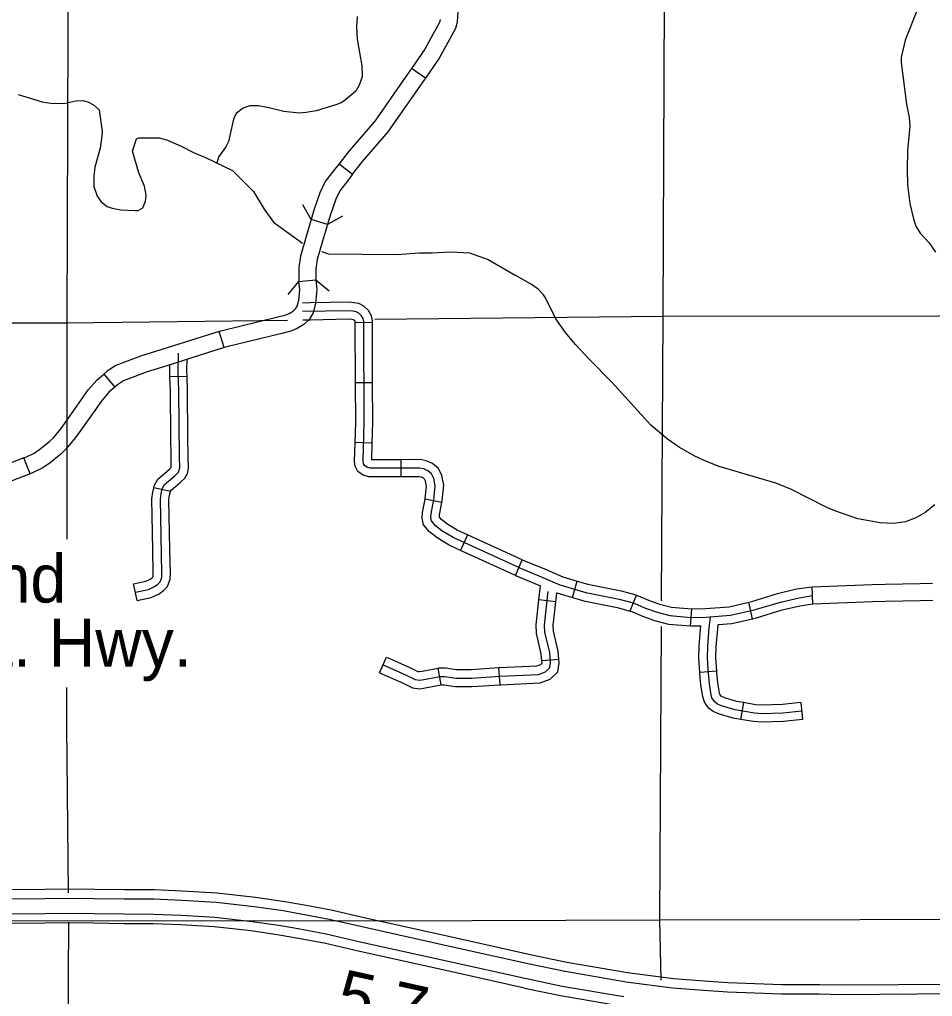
# Model space of a CAD drawing. Extents: x 1374139 to 1377472, y 1168351 to 1170484.
# Drawn here: x 1376021 to 1376181.4, y 1169074.9 to 1169246.6 of the extents above; entities that cross this region are included whole.
import ezdxf

# ---------------------------------------------------------------- set-up
doc = ezdxf.new("R2010")
doc.units = 0
doc.layers.add('Default', color=7, linetype='Continuous')

msp = doc.modelspace()

# ---------------------------------------------------------------- linework, layer by layer
at = {"layer": 'Default'}
for p, q in [((1376092.3, 1169236.28), (1376089.82, 1169237.97)), ((1376077.11, 1169221.24), (1376079.49, 1169219.41)), ((1376070.06, 1169200.58), (1376073.05, 1169200.85)), ((1376082.96, 1169193.33), (1376079.96, 1169193.32)), ((1376056.92, 1169188.93), (1376056.02, 1169191.79)), ((1376035.76, 1169184.26), (1376037.72, 1169181.99)), ((1376050.4, 1169183.88), (1376047.4, 1169183.8)), ((1376083.01, 1169182.77), (1376080.01, 1169182.76)), ((1376082.94, 1169172.16), (1376079.94, 1169172.25)), ((1376022.82, 1169166.77), (1376021.74, 1169169.56)), ((1376087.95, 1169169.24), (1376087.95, 1169166.24)), ((1376047.47, 1169163.65), (1376044.55, 1169164.3)), ((1376095.18, 1169161.73), (1376092.23, 1169162.28)), ((1376099.7, 1169156.02), (1376098.46, 1169153.29)), ((1376108.12, 1169148.88), (1376109.26, 1169151.66)), ((1376041.63, 1169144.47), (1376041, 1169147.4)), ((1376118.09, 1169145.02), (1376118.96, 1169147.89)), ((1376160.34, 1169143.88), (1376160.22, 1169146.88)), ((1376128.22, 1169142.65), (1376129.36, 1169145.42)), ((1376115.18, 1169144.27), (1376112.2, 1169144.6)), ((1376149.74, 1169141.25), (1376149.09, 1169144.18)), ((1376138.83, 1169140.02), (1376139.08, 1169143.01)), ((1376084.23, 1169131.78), (1376085.43, 1169134.53)), ((1376115.72, 1169134.13), (1376112.73, 1169133.88)), ((1376095.04, 1169129.66), (1376094.49, 1169132.6)), ((1376105.39, 1169129.69), (1376105.19, 1169132.68)), ((1376143.49, 1169132.04), (1376140.5, 1169131.81)), ((1376148.13, 1169126.54), (1376147.63, 1169123.58)), ((1376158.24, 1169126.53), (1376158.54, 1169123.55)), ((1376013.84, 1169093.66), (1376025.42, 1169093.74)), ((1376025.42, 1169093.74), (1376031.86, 1169093.82)), ((1376031.86, 1169093.82), (1376034.21, 1169093.74)), ((1376034.21, 1169093.74), (1376039.42, 1169093.68)), ((1376039.42, 1169093.68), (1376044.6, 1169093.66)), ((1376044.6, 1169093.66), (1376049.57, 1169093.46)), ((1376049.57, 1169093.46), (1376055.65, 1169093.11)), ((1376025.44, 1169092.04), (1376013.85, 1169091.96)), ((1376031.85, 1169092.12), (1376025.44, 1169092.04)), ((1376034.17, 1169092.04), (1376031.85, 1169092.12)), ((1376039.41, 1169091.98), (1376034.17, 1169092.04)), ((1376044.57, 1169091.96), (1376039.41, 1169091.98)), ((1376049.49, 1169091.76), (1376044.57, 1169091.96)), ((1376055.5, 1169091.42), (1376049.49, 1169091.76)), ((1376055.65, 1169093.11), (1376062.43, 1169092.35)), ((1376062.43, 1169092.35), (1376067.57, 1169091.59)), ((1376067.57, 1169091.59), (1376070.68, 1169091.04)), ((1376062.21, 1169090.66), (1376055.5, 1169091.42)), ((1376067.3, 1169089.91), (1376062.21, 1169090.66)), ((1376070.38, 1169089.37), (1376067.3, 1169089.91)), ((1376070.68, 1169091.04), (1376075.74, 1169090.11)), ((1376075.74, 1169090.11), (1376081.78, 1169088.7)), ((1376075.39, 1169088.44), (1376070.38, 1169089.37)), ((1376081.4, 1169087.04), (1376075.39, 1169088.44)), ((1376081.78, 1169088.7), (1376097.18, 1169085.29)), ((1376084.05, 1169088.15), (1375597.43, 1169087.79)), ((1376096.81, 1169083.63), (1376081.4, 1169087.04)), ((1376097.18, 1169085.29), (1376110.98, 1169082.22)), ((1376110.59, 1169080.56), (1376096.81, 1169083.63)), ((1376110.98, 1169082.22), (1376117.13, 1169080.94)), ((1376116.81, 1169079.27), (1376110.59, 1169080.56)), ((1376117.13, 1169080.94), (1376127.8, 1169079.1)), ((1376127.55, 1169077.42), (1376116.81, 1169079.27)), ((1376127.8, 1169079.1), (1376135.86, 1169078.05)), ((1376135.86, 1169078.05), (1376141.27, 1169077.65)), ((1376135.69, 1169076.36), (1376127.55, 1169077.42)), ((1376141.14, 1169075.95), (1376135.69, 1169076.36)), ((1376141.27, 1169077.65), (1376145.43, 1169077.34)), ((1376145.43, 1169077.34), (1376154.88, 1169077)), ((1376154.88, 1169077), (1376161.48, 1169076.97)), ((1376161.48, 1169076.97), (1376165.43, 1169076.9)), ((1376165.43, 1169076.9), (1376188.85, 1169077.04)), ((1376145.34, 1169075.64), (1376141.14, 1169075.95)), ((1376154.85, 1169075.3), (1376145.34, 1169075.64)), ((1376161.47, 1169075.27), (1376154.85, 1169075.3)), ((1376165.42, 1169075.2), (1376161.47, 1169075.27)), ((1376188.85, 1169075.34), (1376165.42, 1169075.2))]:
    msp.add_line(p, q, dxfattribs=at)
for points in [[(1376029.65, 1169296.92), (1376029.27, 1169193.32)], [(1376134.32, 1169277.94), (1376133.99, 1169194.48)], [(1376098.18, 1169256.38), (1376098.09, 1169256.02), (1376097.83, 1169254.47), (1376097.76, 1169253.3), (1376098, 1169247.88), (1376097.85, 1169246.18), (1376097.77, 1169245.88)], [(1376178.84, 1169248.7), (1376176.56, 1169242.95), (1376175.87, 1169239.93), (1376175.83, 1169239.07), (1376176.81, 1169231.75), (1376177.24, 1169229.38), (1376177.35, 1169227.84), (1376176.99, 1169223.59), (1376176.91, 1169220.26), (1376176.98, 1169217.6), (1376177.35, 1169214.28), (1376178, 1169211.59), (1376178.46, 1169210.3), (1376179.21, 1169209.03), (1376180.76, 1169207.34), (1376181.91, 1169205.74)], [(1376080.27, 1169247.11), (1376080.15, 1169245.3), (1376080.28, 1169243.16), (1376081.09, 1169238.46), (1376081.14, 1169236.52), (1376080.65, 1169235.08), (1376080.06, 1169234), (1376077.96, 1169232.23), (1376077.49, 1169231.98), (1376076.56, 1169231.59), (1376073.08, 1169230.57), (1376071.33, 1169230.26), (1376070.09, 1169230.15), (1376067.41, 1169230.43), (1376064.77, 1169231.11), (1376062.94, 1169231.42), (1376061.44, 1169231.41), (1376060.29, 1169231.02), (1376059.02, 1169230.06), (1376058.58, 1169229.09), (1376057.67, 1169225.18), (1376057.24, 1169224.22), (1376056.07, 1169222.61), (1376055.98, 1169222.59), (1376055.66, 1169221.4)], [(1376094.86, 1169246.6), (1376094.74, 1169246.11), (1376093.58, 1169243.99), (1376092.16, 1169241.41), (1376089.82, 1169237.97)], [(1376097.77, 1169245.88), (1376097.56, 1169245.01), (1376096.21, 1169242.55), (1376094.72, 1169239.84), (1376092.3, 1169236.28)], [(1376089.82, 1169237.97), (1376089.68, 1169237.75), (1376083.8, 1169229.32)], [(1376086.26, 1169227.6), (1376092.15, 1169236.05), (1376092.3, 1169236.28)], [(1376020.75, 1169233.43), (1376024.97, 1169232.15), (1376026.46, 1169231.88), (1376028.76, 1169231.86), (1376030.89, 1169232.31), (1376032.07, 1169232.4), (1376032.95, 1169232.16), (1376033.97, 1169231.62), (1376034.95, 1169230.74), (1376035.48, 1169226.95), (1376035.43, 1169226.18), (1376035.13, 1169223.97), (1376034.23, 1169220.64), (1376034, 1169219.07), (1376034.05, 1169217.26), (1376034.63, 1169215.53), (1376035.31, 1169214.54), (1376036.37, 1169213.77), (1376037.22, 1169213.43), (1376038.8, 1169213.16), (1376041.31, 1169213.02), (1376041.81, 1169213.04), (1376042.63, 1169213.5), (1376043.11, 1169214.65), (1376043.24, 1169215.74), (1376042.9, 1169217.34), (1376041.93, 1169219.68), (1376040.8, 1169223.48), (1376041.51, 1169225.63), (1376041.94, 1169225.82), (1376045.58, 1169225.81), (1376046.99, 1169225.38), (1376049.36, 1169224.33), (1376051.52, 1169223.26), (1376053.66, 1169222.37), (1376058.38, 1169220.04), (1376062.08, 1169216.39), (1376063.96, 1169213.27), (1376065.61, 1169210.97), (1376068.14, 1169209.09), (1376070.69, 1169207.3)], [(1376083.8, 1169229.32), (1376083.39, 1169228.74), (1376078.89, 1169223.55), (1376077.11, 1169221.24)], [(1376079.49, 1169219.41), (1376081.21, 1169221.65), (1376085.76, 1169226.89), (1376086.26, 1169227.6)], [(1376077.11, 1169221.24), (1376076.33, 1169220.23), (1376074.68, 1169218.11), (1376073.75, 1169216.16), (1376072.67, 1169213.1), (1376072.18, 1169211.43)], [(1376079.49, 1169219.41), (1376078.7, 1169218.39), (1376077.25, 1169216.52), (1376076.53, 1169215.01), (1376075.53, 1169212.18), (1376075.06, 1169210.58), (1376072.18, 1169211.43)], [(1376072.18, 1169211.43), (1376070.74, 1169214.06)], [(1376077.69, 1169212.02), (1376075.06, 1169210.58)], [(1376072.18, 1169211.43), (1376071.32, 1169208.49), (1376070.34, 1169205.03), (1376070.05, 1169203.01), (1376070.03, 1169200.95), (1376070.06, 1169200.58)], [(1376075.06, 1169210.58), (1376074.2, 1169207.65), (1376073.28, 1169204.4), (1376073.05, 1169202.78), (1376073.03, 1169201.07), (1376073.05, 1169200.85)], [(1376074.02, 1169205.84), (1376075.26, 1169205.44), (1376087.21, 1169205.32), (1376091.25, 1169205.61), (1376093.37, 1169205.58), (1376096.79, 1169205.78), (1376100.01, 1169205.6), (1376103.3, 1169204.4), (1376108.16, 1169201.6)], [(1376164.23, 1169160.22), (1376162.78, 1169160.85), (1376156.61, 1169163.98), (1376153.83, 1169165.1), (1376143.9, 1169168.05), (1376141.66, 1169168.91), (1376139.59, 1169169.83), (1376136.94, 1169171.4), (1376134.79, 1169172.84), (1376131.89, 1169175.29), (1376125.05, 1169182.88), (1376121.05, 1169186.91), (1376118.67, 1169189.47), (1376116.89, 1169191.62), (1376115.2, 1169194.01), (1376113.35, 1169197.69), (1376113, 1169198.21), (1376112.07, 1169199.19), (1376110.93, 1169200.01), (1376108.16, 1169201.6)], [(1376066.37, 1169194.33), (1376067.65, 1169194.64), (1376068.32, 1169194.96), (1376069.11, 1169195.42), (1376069.48, 1169195.77), (1376069.74, 1169196.21), (1376070.02, 1169197.27), (1376070.19, 1169199.09), (1376070.06, 1169200.58)], [(1376073.05, 1169200.85), (1376073.21, 1169199.08), (1376072.99, 1169196.74), (1376072.53, 1169195.03), (1376071.84, 1169193.87), (1376070.92, 1169193), (1376069.72, 1169192.3), (1376068.66, 1169191.8), (1376067.08, 1169191.41)], [(1376068.14, 1169198.28), (1376070.06, 1169200.58)], [(1376073.05, 1169200.85), (1376075.35, 1169198.93)], [(1376072.04, 1169196.79), (1376070.67, 1169196.77)], [(1376082.96, 1169193.33), (1376082.96, 1169193.64), (1376082.79, 1169194.54), (1376082.26, 1169195.48), (1376081.47, 1169196.24), (1376080.56, 1169196.69), (1376079.73, 1169196.83), (1376078.88, 1169196.91), (1376072.04, 1169196.79)], [(1376108.69, 1169150.27), (1376097.14, 1169155.54), (1376095.19, 1169156.73), (1376094.04, 1169157.62), (1376093.35, 1169158.48), (1376093.21, 1169159.07), (1376093.28, 1169159.73), (1376093.74, 1169162.21), (1376094, 1169164.65), (1376093.74, 1169165.94), (1376093.34, 1169166.76), (1376092.73, 1169167.3), (1376091.98, 1169167.62), (1376091.23, 1169167.75), (1376082.58, 1169167.73), (1376081.97, 1169167.91), (1376081.56, 1169168.19), (1376081.39, 1169168.52), (1376081.34, 1169168.95), (1376081.54, 1169175.84), (1376081.46, 1169193.5), (1376081.36, 1169194.03), (1376081.06, 1169194.55), (1376080.6, 1169195), (1376080.09, 1169195.25), (1376079.53, 1169195.35), (1376078.82, 1169195.41), (1376070.69, 1169195.27)], [(1376017.16, 1169193.3), (1376029.27, 1169193.32)], [(1376029.27, 1169193.32), (1376029.26, 1169155.24)], [(1376029.27, 1169193.32), (1376068.07, 1169193.75)], [(1376056.02, 1169191.79), (1376056.36, 1169191.9), (1376066.37, 1169194.33)], [(1376072.09, 1169193.79), (1376070.72, 1169193.77)], [(1376079.96, 1169193.32), (1376079.96, 1169193.35), (1376079.93, 1169193.51), (1376079.86, 1169193.63), (1376079.73, 1169193.75), (1376079.62, 1169193.81), (1376079.33, 1169193.86), (1376078.76, 1169193.91), (1376072.09, 1169193.79)], [(1376080.01, 1169182.76), (1376079.96, 1169193.32)], [(1376083.01, 1169182.77), (1376082.96, 1169193.33)], [(1376083.38, 1169193.92), (1376133.99, 1169194.48)], [(1376133.99, 1169194.48), (1376133.72, 1169144.44)], [(1376133.99, 1169194.48), (1376230.98, 1169194.61)], [(1376056.02, 1169191.79), (1376045.95, 1169188.62)], [(1376067.08, 1169191.41), (1376057.16, 1169189), (1376056.92, 1169188.93)], [(1376045.95, 1169188.62), (1376042.21, 1169187.44), (1376037.88, 1169185.79), (1376036.37, 1169184.78), (1376035.76, 1169184.26)], [(1376041.32, 1169145.94), (1376043.62, 1169146.43), (1376044.7, 1169146.92), (1376045.26, 1169147.35), (1376045.69, 1169147.78), (1376045.95, 1169148.5), (1376045.98, 1169149.35), (1376045.72, 1169162.3), (1376045.85, 1169163.25), (1376046.05, 1169164.14), (1376046.44, 1169164.86), (1376048.25, 1169166.41), (1376048.8, 1169166.94), (1376049.03, 1169167.33), (1376049.13, 1169167.86), (1376049.1, 1169169.67), (1376048.97, 1169181.33), (1376048.87, 1169184.93), (1376048.92, 1169187.98)], [(1376056.92, 1169188.93), (1376046.85, 1169185.76)], [(1376050.4, 1169183.88), (1376050.37, 1169184.94), (1376050.4, 1169186.88)], [(1376046.85, 1169185.76), (1376043.2, 1169184.61), (1376039.26, 1169183.11), (1376038.18, 1169182.38), (1376037.72, 1169181.99)], [(1376047.4, 1169183.8), (1376047.37, 1169184.92), (1376047.39, 1169185.93)], [(1376029, 1169175.73), (1376033.11, 1169181.57), (1376034.55, 1169183.22), (1376035.76, 1169184.26)], [(1376047.56, 1169173.27), (1376047.47, 1169181.3), (1376047.4, 1169183.8)], [(1376050.56, 1169173.3), (1376050.47, 1169181.36), (1376050.4, 1169183.88)], [(1376079.94, 1169172.25), (1376080.04, 1169175.85), (1376080.01, 1169182.76)], [(1376082.94, 1169172.16), (1376083.04, 1169175.82), (1376083.01, 1169182.77)], [(1376037.72, 1169181.99), (1376036.67, 1169181.09), (1376035.47, 1169179.71), (1376031.45, 1169174.01)], [(1376021.74, 1169169.56), (1376022.08, 1169169.7), (1376023.55, 1169170.4), (1376024.54, 1169171.08), (1376026.25, 1169172.46), (1376026.98, 1169173.16), (1376028.44, 1169174.95), (1376029, 1169175.73)], [(1376031.45, 1169174.01), (1376030.83, 1169173.13), (1376029.18, 1169171.12), (1376028.23, 1169170.21), (1376026.33, 1169168.66), (1376025.04, 1169167.8), (1376023.27, 1169166.94), (1376022.82, 1169166.77)], [(1376044.55, 1169164.3), (1376044.63, 1169164.67), (1376045.25, 1169165.82), (1376047.24, 1169167.53), (1376047.61, 1169167.87), (1376047.63, 1169167.99), (1376047.6, 1169169.64), (1376047.56, 1169173.27)], [(1376047.46, 1169163.6), (1376047.63, 1169163.9), (1376049.25, 1169165.3), (1376049.99, 1169166), (1376050.46, 1169166.8), (1376050.64, 1169167.73), (1376050.6, 1169169.69), (1376050.56, 1169173.3)], [(1376087.95, 1169166.24), (1376082.36, 1169166.23), (1376081.32, 1169166.54), (1376080.39, 1169167.17), (1376079.93, 1169168.09), (1376079.84, 1169168.89), (1376079.94, 1169172.25)], [(1376087.95, 1169169.24), (1376082.85, 1169169.23), (1376082.94, 1169172.16)], [(1376021.74, 1169169.56), (1376013.4, 1169166.34), (1376011.92, 1169165.82)], [(1376095.18, 1169161.73), (1376095.23, 1169161.99), (1376095.52, 1169164.73), (1376095.17, 1169166.43), (1376094.55, 1169167.68), (1376093.54, 1169168.59), (1376092.41, 1169169.06), (1376091.35, 1169169.25), (1376087.95, 1169169.24)], [(1376022.82, 1169166.77), (1376014.43, 1169163.52), (1376012.9, 1169162.99)], [(1376092.23, 1169162.28), (1376092.26, 1169162.43), (1376092.49, 1169164.58), (1376092.31, 1169165.45), (1376092.12, 1169165.83), (1376091.91, 1169166.02), (1376091.56, 1169166.17), (1376091.1, 1169166.25), (1376087.95, 1169166.24)], [(1376044.4, 1169153.41), (1376044.22, 1169162.38), (1376044.37, 1169163.52), (1376044.55, 1169164.3)], [(1376047.4, 1169153.47), (1376047.22, 1169162.21), (1376047.33, 1169162.98), (1376047.47, 1169163.65)], [(1376098.46, 1169153.29), (1376096.43, 1169154.22), (1376094.34, 1169155.49), (1376092.98, 1169156.54), (1376091.96, 1169157.81), (1376091.7, 1169158.98), (1376091.79, 1169159.95), (1376092.23, 1169162.28)], [(1376099.7, 1169156.02), (1376097.84, 1169156.87), (1376096.04, 1169157.97), (1376095.09, 1169158.7), (1376094.73, 1169159.15), (1376094.73, 1169159.16), (1376094.77, 1169159.52), (1376095.18, 1169161.73)], [(1376181.74, 1169161.29), (1376180.05, 1169159.97), (1376178.41, 1169159.02), (1376176.6, 1169158.32), (1376174.53, 1169158), (1376172.19, 1169158.12), (1376168.22, 1169158.86), (1376164.23, 1169160.22)], [(1376109.26, 1169151.66), (1376099.7, 1169156.02)], [(1376041, 1169147.4), (1376043.14, 1169147.86), (1376043.92, 1169148.22), (1376044.27, 1169148.48), (1376044.39, 1169148.6), (1376044.46, 1169148.79), (1376044.48, 1169149.37), (1376044.4, 1169153.41)], [(1376041.63, 1169144.47), (1376044.09, 1169145), (1376045.48, 1169145.63), (1376046.25, 1169146.22), (1376046.98, 1169146.95), (1376047.44, 1169148.21), (1376047.48, 1169149.34), (1376047.4, 1169153.47)], [(1376108.12, 1169148.88), (1376098.46, 1169153.29)], [(1376108.69, 1169150.27), (1376112.9, 1169148.54), (1376115.92, 1169147.25), (1376120.45, 1169145.87), (1376126.31, 1169144.72), (1376128.75, 1169144.05), (1376130.93, 1169143.16), (1376132.97, 1169142.41), (1376135.24, 1169141.83), (1376138.97, 1169141.52), (1376141.54, 1169141.56), (1376145.85, 1169141.92), (1376150.02, 1169142.85), (1376154.64, 1169144.18), (1376157.93, 1169144.98), (1376160.28, 1169145.38)], [(1376109.26, 1169151.66), (1376113.48, 1169149.92), (1376116.44, 1169148.66), (1376118.96, 1169147.89)], [(1376108.12, 1169148.88), (1376112.47, 1169147.09)], [(1376112.2, 1169144.6), (1376112.47, 1169147.09)], [(1376118.96, 1169147.89), (1376120.82, 1169147.33), (1376126.66, 1169146.18), (1376129.24, 1169145.47), (1376129.36, 1169145.42)], [(1376149.09, 1169144.18), (1376149.65, 1169144.3), (1376154.15, 1169145.74), (1376157.49, 1169146.52), (1376160.22, 1169146.88)], [(1376160.22, 1169146.88), (1376170.77, 1169147.28)], [(1376170.77, 1169147.28), (1376173.02, 1169147.37), (1376179.11, 1169147.5), (1376181.35, 1169147.56)], [(1376084.83, 1169133.16), (1376088.92, 1169131.37), (1376090.47, 1169130.58), (1376091.23, 1169130.48), (1376091.99, 1169130.61), (1376094.83, 1169131.14), (1376095.69, 1169131.14), (1376097.6, 1169130.84), (1376100.37, 1169130.84), (1376105.38, 1169131.19), (1376112.13, 1169131.5), (1376113.36, 1169131.93), (1376114.13, 1169132.69), (1376114.27, 1169133.53), (1376114.11, 1169135.35), (1376113.27, 1169138.91), (1376113.22, 1169140.17), (1376113.87, 1169146.09)], [(1376115.18, 1169144.27), (1376115.35, 1169145.85)], [(1376115.35, 1169145.85), (1376118.09, 1169145.02)], [(1376118.09, 1169145.02), (1376120.09, 1169144.41), (1376125.97, 1169143.25), (1376128.27, 1169142.63), (1376128.22, 1169142.65)], [(1376129.36, 1169145.42), (1376131.47, 1169144.56), (1376133.42, 1169143.84), (1376135.49, 1169143.31), (1376139.08, 1169143.01)], [(1376112.73, 1169133.88), (1376112.63, 1169135.12), (1376111.77, 1169138.71), (1376111.72, 1169140.23), (1376112.2, 1169144.6)], [(1376115.72, 1169134.13), (1376115.6, 1169135.59), (1376114.76, 1169139.11), (1376114.73, 1169140.12), (1376115.18, 1169144.27)], [(1376139.02, 1169143.02), (1376141.47, 1169143.06), (1376145.62, 1169143.4), (1376149.09, 1169144.18)], [(1376149.74, 1169141.25), (1376150.43, 1169141.41), (1376154.95, 1169142.84), (1376158.03, 1169143.56), (1376160.34, 1169143.88)], [(1376160.34, 1169143.88), (1376170.89, 1169144.29)], [(1376170.89, 1169144.29), (1376173.11, 1169144.37), (1376179.18, 1169144.5), (1376181.43, 1169144.56)], [(1376128.22, 1169142.65), (1376130.39, 1169141.76), (1376132.53, 1169140.97), (1376134.99, 1169140.34), (1376138.83, 1169140.02)], [(1376158.39, 1169125.04), (1376155.08, 1169124.71), (1376151.4, 1169124.59), (1376150.11, 1169124.68), (1376146.67, 1169125.26), (1376144.47, 1169125.9), (1376143.58, 1169126.28), (1376143.21, 1169126.57), (1376142.89, 1169126.97), (1376142.61, 1169127.39), (1376142.47, 1169127.93), (1376142.16, 1169129.86), (1376142.01, 1169131.72), (1376141.81, 1169134.35), (1376141.87, 1169136.46), (1376142.14, 1169139.66), (1376142.36, 1169141.54)], [(1376133.7, 1169139.93), (1376133.42, 1169088.34)], [(1376138.83, 1169140.02), (1376138.92, 1169140.02), (1376140.67, 1169140.05)], [(1376140.5, 1169131.81), (1376140.3, 1169134.32), (1376140.38, 1169136.55), (1376140.67, 1169140.05)], [(1376143.49, 1169132.04), (1376143.31, 1169134.38), (1376143.37, 1169136.37), (1376143.63, 1169139.51), (1376143.72, 1169140.24)], [(1376143.72, 1169140.24), (1376146.08, 1169140.43), (1376149.74, 1169141.25)], [(1376085.43, 1169134.53), (1376089.56, 1169132.73), (1376090.93, 1169132.03), (1376091.2, 1169132), (1376091.73, 1169132.09), (1376094.49, 1169132.6)], [(1376105.19, 1169132.68), (1376105.29, 1169132.69), (1376111.84, 1169132.99), (1376112.55, 1169133.24), (1376112.73, 1169133.42), (1376112.76, 1169133.59), (1376112.73, 1169133.88)], [(1376105.39, 1169129.69), (1376105.46, 1169129.69), (1376112.41, 1169130.01), (1376114.17, 1169130.63), (1376115.54, 1169131.96), (1376115.78, 1169133.48), (1376115.72, 1169134.13)], [(1376084.23, 1169131.78), (1376088.28, 1169130.02), (1376090.02, 1169129.13), (1376091.27, 1169128.96), (1376092.26, 1169129.14), (1376095.04, 1169129.66)], [(1376094.49, 1169132.6), (1376094.69, 1169132.64), (1376095.8, 1169132.64), (1376097.72, 1169132.34), (1376100.32, 1169132.34), (1376105.19, 1169132.68)], [(1376147.63, 1169123.58), (1376146.33, 1169123.8), (1376143.96, 1169124.49), (1376142.82, 1169124.98), (1376142.14, 1169125.5), (1376141.68, 1169126.09), (1376141.22, 1169126.77), (1376141, 1169127.62), (1376140.67, 1169129.68), (1376140.51, 1169131.6), (1376140.5, 1169131.81)], [(1376148.13, 1169126.54), (1376147, 1169126.73), (1376144.98, 1169127.32), (1376144.34, 1169127.59), (1376144.27, 1169127.64), (1376144.11, 1169127.86), (1376144, 1169128.02), (1376143.94, 1169128.23), (1376143.65, 1169130.04), (1376143.5, 1169131.84), (1376143.49, 1169132.04)], [(1376094.97, 1169129.64), (1376095.57, 1169129.64), (1376097.48, 1169129.34), (1376100.42, 1169129.34), (1376105.39, 1169129.69)], [(1376029.25, 1169129.2), (1376029.25, 1169122.34), (1376029.52, 1169093.12)], [(1376158.24, 1169126.53), (1376154.98, 1169126.2), (1376151.43, 1169126.1), (1376150.29, 1169126.17), (1376148.13, 1169126.54)], [(1376158.54, 1169123.55), (1376155.18, 1169123.21), (1376151.37, 1169123.09), (1376149.93, 1169123.19), (1376147.63, 1169123.58)], [(1376013.86, 1169089.36), (1376025.47, 1169089.44), (1376031.82, 1169089.52), (1376034.11, 1169089.45), (1376039.39, 1169089.38), (1376044.51, 1169089.36), (1376049.36, 1169089.16), (1376055.29, 1169088.82), (1376061.87, 1169088.09), (1376066.89, 1169087.34), (1376069.92, 1169086.81), (1376074.86, 1169085.9), (1376080.82, 1169084.51), (1376096.25, 1169081.09), (1376110.04, 1169078.02)], [(1376084.05, 1169088.15), (1376133.42, 1169088.34)], [(1376133.42, 1169088.34), (1376238.97, 1169088.54)], [(1376133.42, 1169088.34), (1376133.63, 1169077.73)], [(1376109.67, 1169076.36), (1376095.88, 1169079.43), (1376080.45, 1169082.85), (1376074.51, 1169084.23), (1376069.62, 1169085.14), (1376066.61, 1169085.67), (1376061.65, 1169086.4), (1376055.14, 1169087.13), (1376049.28, 1169087.46), (1376044.47, 1169087.66), (1376039.37, 1169087.68), (1376034.07, 1169087.75), (1376031.81, 1169087.82), (1376025.49, 1169087.74), (1376013.87, 1169087.66)], [(1376029.56, 1169087.94), (1376028.96, 1168982.68)], [(1376110.06, 1169078.02), (1376116.33, 1169076.71), (1376127.16, 1169074.85)], [(1376109.71, 1169076.35), (1376116.01, 1169075.04), (1376126.91, 1169073.17)]]:
    msp.add_lwpolyline(points, dxfattribs=at)

# ---------------------------------------------------------------- texts
for s, p in [('End', (1376009.07, 1169144.13)), ('St. Hwy.', (1376009.17, 1169132.83))]:
    msp.add_text(s, height=8.448, dxfattribs=at).set_placement(p)
msp.add_text('5.7', height=8.448, rotation=347.5528, dxfattribs=at).set_placement((1376076.2, 1169071.48))

doc.saveas('drawing.dxf')
